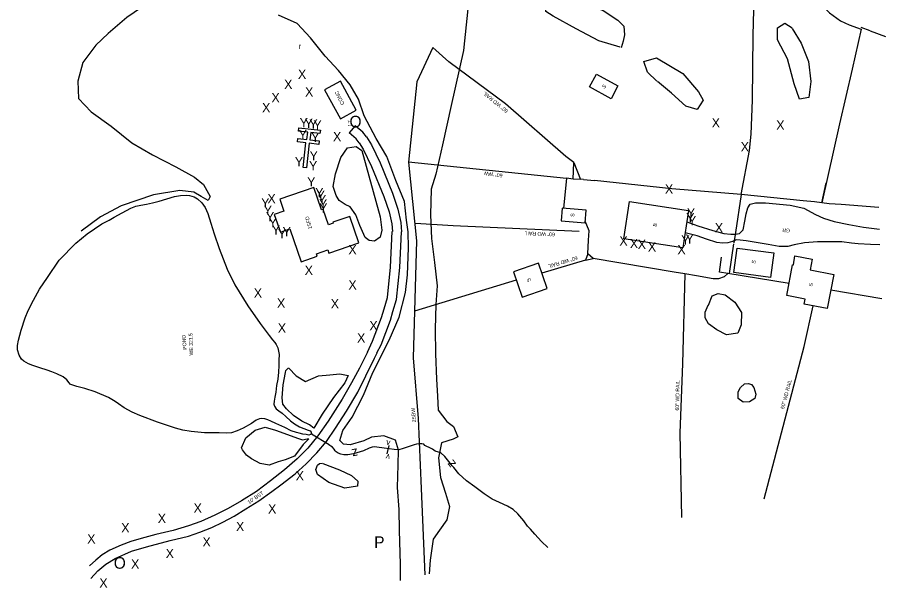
# Model space of a CAD drawing. Extents: x 2030130 to 2036320, y 723205 to 762423.
# Drawn here: x 2031463 to 2032400, y 723205 to 723820 of the extents above; entities that cross this region are included whole.
import ezdxf

# ---------------------------------------------------------------- set-up
doc = ezdxf.new("R2010")
doc.units = 0
for name, color, linetype in [('Draft_Bearing Label', 7, 'Continuous'), ('Draft_Station Cardinal Points', 7, 'Continuous'), ('Draft_Station Labels Major', 7, 'Continuous'), ('Draft_Station Tics Major', 7, 'Continuous'), ('Draft_Station Tics Minor', 7, 'Continuous'), ('Exist Terrain Model Ground Surface', 7, 'Continuous'), ('Old_Level_23', 7, 'Continuous'), ('Old_Level_28', 7, 'Continuous'), ('Old_Level_29', 7, 'Continuous'), ('Prop Alignment Horizontal', 7, 'Continuous'), ('Prop Alignment Vertical', 7, 'Continuous'), ('Prop Horizontal Alignment Ramp', 7, 'Continuous')]:
    doc.layers.add(name, color=color, linetype=linetype)

msp = doc.modelspace()

# ---------------------------------------------------------------- linework, layer by layer
at = {"layer": 'Draft_Station Labels Major'}
msp.add_line((2031828.01, 723703.43), (2031821.4, 723695.92), dxfattribs=at)
for points in [[(2031840.24, 723691.34), (2031836.2, 723696.37), (2031828.01, 723703.43)], [(2031832.39, 723685.16), (2031828.93, 723689.47), (2031821.43, 723695.94)], [(2031840.19, 723691.41), (2031845.47, 723682.85), (2031854.77, 723663.49), (2031868.36, 723630.63), (2031874.12, 723613.39), (2031877.26, 723599.08), (2031877.97, 723588.89)], [(2031832.4, 723685.15), (2031836.68, 723678.1), (2031845.66, 723659.43), (2031859.01, 723627.15), (2031864.49, 723610.74), (2031867.36, 723597.62), (2031868.05, 723589.23)], [(2032185.76, 723599.68), (2032197.8, 723595.68), (2032213.72, 723590.45), (2032225.62, 723587.37), (2032233.37, 723586.63), (2032238.24, 723586.63), (2032242.73, 723587.17), (2032246.65, 723591.08), (2032248.48, 723600.51), (2032249.68, 723608.44), (2032251.64, 723615.04), (2032254.24, 723618.79), (2032260.08, 723620.47), (2032270.8, 723620.19), (2032297.2, 723617.7), (2032312.06, 723614.6), (2032324.78, 723607.81), (2032333.1, 723603.9), (2032344.72, 723600.23), (2032360.69, 723596.77), (2032376.48, 723594.05), (2032393.67, 723591.87)], [(2031841.3, 723459.28), (2031846.64, 723470.96), (2031856.44, 723496.7), (2031859.16, 723506.15), (2031862.68, 723518.11), (2031866.07, 723551.06), (2031868.03, 723589.52)], [(2031851.41, 723458.48), (2031855.92, 723467.3), (2031865.97, 723493.72), (2031868.72, 723503.25), (2031872.53, 723516.05), (2031876.05, 723550.48), (2031878.03, 723589.19)], [(2032394.14, 723575.01), (2032383.88, 723575.55), (2032370.8, 723576.16), (2032363.44, 723576.69), (2032353.21, 723578.28), (2032340.9, 723578.08), (2032326.81, 723578.07), (2032312.63, 723577.26), (2032301.58, 723574.86), (2032294.68, 723573.14), (2032285.41, 723573.32), (2032273.61, 723575.35), (2032258.55, 723578.06), (2032249.89, 723579.28), (2032243.26, 723580.18), (2032239.19, 723580.29), (2032235, 723578.69), (2032230.21, 723577.04), (2032224.41, 723576.67), (2032218.31, 723577.69), (2032207.08, 723580.95), (2032196.91, 723584.58), (2032183.94, 723587.81)], [(2031841.33, 723459.33), (2031832.68, 723442.16), (2031823.95, 723426.05), (2031813.79, 723408.66), (2031798.65, 723384.94), (2031787.75, 723369.15), (2031776.84, 723355.73), (2031765.19, 723344.31), (2031751.69, 723332.41), (2031736.54, 723320.62), (2031721.47, 723309.16), (2031705.31, 723298.91), (2031690.84, 723290.54), (2031676.67, 723283.33), (2031661.33, 723276.56), (2031648.22, 723271.84), (2031631.74, 723267.14), (2031612.77, 723262.57), (2031597.04, 723258.51), (2031585.87, 723254.99), (2031575.42, 723251.12), (2031563.34, 723245.64), (2031555.03, 723240.59), (2031547.96, 723234.98), (2031541.33, 723228.83)], [(2031542.81, 723215.34), (2031550.21, 723223.32), (2031558.92, 723230.73), (2031569.16, 723236.78), (2031586.64, 723244.55), (2031602.73, 723249.39), (2031628.42, 723256.09), (2031647.93, 723260.97), (2031660.3, 723265.25), (2031673.42, 723270.24), (2031685.18, 723275.99), (2031697.22, 723282.45), (2031710.08, 723290.15), (2031724.02, 723298.81), (2031738.07, 723308.84), (2031747.62, 723316.04), (2031763.24, 723328.14), (2031774.93, 723338.84), (2031786.59, 723350.85), (2031797.07, 723363.03), (2031806.75, 723377.27), (2031818.71, 723395.67), (2031830.74, 723416.24), (2031839.51, 723433.74), (2031848.66, 723452.88), (2031851.51, 723458.69)]]:
    msp.add_lwpolyline(points, dxfattribs=at)
at = {"layer": 'Draft_Station Tics Major'}
for points in [[(2031922.25, 724200.73), (2031919.71, 724167.11), (2031924.88, 724039.8), (2031938.53, 723947.55), (2031954.22, 723890.23), (2031949.66, 723829.54), (2031944.78, 723784.45), (2031931.35, 723725.38), (2031922.07, 723683), (2031914.85, 723651.19), (2031909.92, 723634.92), (2031909.16, 723607.23)], [(2032113.93, 723788.02), (2032091.02, 723795.05), (2032066.53, 723807.89), (2032041.68, 723821.77), (2032033.79, 723826.79), (2032032.78, 723841.22), (2032045.68, 723844.09), (2032070.56, 723837.15), (2032095.51, 723827.84), (2032111.41, 723817.29), (2032117.82, 723810.86), (2032118.54, 723801.42), (2032117.22, 723794.63), (2032114.84, 723787.48)], [(2031604.32, 723835.71), (2031581.67, 723820), (2031561.48, 723802.94), (2031548.29, 723790.3), (2031534.19, 723771.54), (2031528.54, 723751.43), (2031529.59, 723732.87), (2031543.25, 723718.36), (2031564.72, 723703.03), (2031586.92, 723684.94), (2031609.23, 723672.2), (2031634.4, 723659.01), (2031654.66, 723648.14), (2031664.41, 723640.23), (2031671.58, 723627.16), (2031669.4, 723622.9), (2031661.79, 723627.11), (2031653.79, 723631.71), (2031638.82, 723633.46), (2031610.4, 723628.97), (2031575.44, 723617.05), (2031553.13, 723605.12), (2031532.18, 723589.77)], [(2031881.07, 723621.83), (2031871.89, 723644.34), (2031862, 723670.26), (2031850.53, 723689.69), (2031837.6, 723714.11), (2031831.58, 723731.98), (2031822.38, 723747.58), (2031810.05, 723762.98), (2031795.49, 723778.3), (2031779.86, 723798.07), (2031765.31, 723813.65), (2031745.27, 723822.69)], [(2032299.6, 723808.34), (2032309.09, 723792.42), (2032317.19, 723772.6), (2032319.75, 723751.06), (2032317.29, 723733.82), (2032307.3, 723732.2), (2032301.49, 723748.69), (2032294.46, 723775.7), (2032283.49, 723795.97), (2032283.5, 723808.94), (2032291.6, 723814.14), (2032299.48, 723809)], [(2032153.51, 723751.55), (2032143.49, 723761.07), (2032139.41, 723772.55), (2032153.25, 723776.58), (2032181.32, 723759.61), (2032198.47, 723740.12), (2032203.38, 723730.85), (2032197.01, 723720.9), (2032184.64, 723724.43), (2032169.22, 723738.65), (2032154.03, 723751.02)], [(2031806.84, 723651.64), (2031812.6, 723669.2), (2031819.74, 723679.62), (2031829.19, 723681.15), (2031835.05, 723676.8), (2031855.07, 723605.26), (2031856.88, 723590.8), (2031854.8, 723583.16), (2031848.75, 723579.06), (2031843.19, 723579.56), (2031838.84, 723582.92), (2031832.96, 723595.73), (2031828.59, 723607.35), (2031822.62, 723615.94), (2031817.3, 723618.55), (2031810.85, 723622.72), (2031807.31, 723628.37), (2031804.06, 723638.05), (2031806.84, 723651.64)], [(2031876.89, 723213.15), (2031876.97, 723230.64), (2031875.77, 723267), (2031875.32, 723289.55), (2031873.78, 723313.46), (2031874.3, 723337.77), (2031874.73, 723353.71), (2031871.32, 723364.21), (2031859, 723369.09), (2031845.57, 723367.61), (2031837.29, 723363.55), (2031822.67, 723359.19), (2031815.44, 723359.98), (2031811.33, 723364.11), (2031814.71, 723374.63), (2031824.8, 723389.33), (2031836.77, 723412.74), (2031847.18, 723437.18), (2031864.53, 723472.18), (2031875.55, 723496.93), (2031882.27, 723523.78), (2031884.29, 723542.57), (2031885.4, 723571.88), (2031885.14, 723589.09), (2031883.23, 723601.6), (2031881.07, 723621.83)], [(2031909.16, 723607.23), (2031910.45, 723581.75), (2031913.59, 723556.03), (2031916.27, 723530.97), (2031915.07, 723510.63), (2031914.23, 723484.16), (2031914.69, 723457.38), (2031915.74, 723430.13), (2031916.64, 723411.91), (2031917.61, 723396.66), (2031926.71, 723384.48), (2031934.08, 723378.94), (2031938.72, 723367.88), (2031933.51, 723365.31), (2031921.15, 723361.36), (2031917.75, 723345.17), (2031920.15, 723324.28), (2031925.43, 723307.39), (2031929.72, 723292.9), (2031926.7, 723278.29), (2031918.95, 723267.22), (2031912.1, 723257.52), (2031908.72, 723234.93), (2031907.79, 723220.08)], [(2032209.22, 723510.11), (2032213.26, 723520.15), (2032219.69, 723522.51), (2032227.13, 723521.14), (2032237.78, 723513.31), (2032244.82, 723502.14), (2032244.53, 723488.75), (2032240.71, 723479.69), (2032228.64, 723478.13), (2032218.05, 723483.22), (2032209.19, 723489.83), (2032205.53, 723496.24), (2032205.63, 723502.41), (2032208.89, 723510.06)], [(2031756.28, 723442.12), (2031764.22, 723433.67), (2031774.21, 723427.6), (2031788.22, 723433.88), (2031800.64, 723434.87), (2031811.55, 723435.96), (2031820.26, 723433.94), (2031816.69, 723426.06), (2031804.46, 723410.24), (2031792.51, 723392.37), (2031783.27, 723377.19), (2031778.5, 723380.95), (2031770.43, 723384.99), (2031761.56, 723391.09), (2031753.91, 723398.09), (2031750.02, 723403.13), (2031749.15, 723410.08), (2031750.26, 723424.22), (2031752.72, 723437.34), (2031753.18, 723439.63), (2031756.08, 723442.33)], [(2032258.05, 723421.1), (2032260.21, 723414.09), (2032259.1, 723409.18), (2032253.48, 723405.82), (2032246.77, 723405.22), (2032241.1, 723409.34), (2032241.36, 723416.61), (2032243.69, 723421.23), (2032248.08, 723425.08), (2032252.32, 723425.35), (2032255.55, 723424.55), (2032258.25, 723421.03)], [(2031705.32, 723356.21), (2031709.89, 723366.97), (2031720, 723375.13), (2031730.96, 723378.33), (2031741.82, 723375.14), (2031755.07, 723370.37), (2031765.71, 723366.39), (2031771.27, 723364.73), (2031776.25, 723365.91), (2031777.83, 723365.87), (2031771.79, 723359.57), (2031762.5, 723347.3), (2031752.56, 723343.08), (2031744.99, 723341.04), (2031735.2, 723337.28), (2031725.3, 723339.07), (2031716.01, 723344.13), (2031710.84, 723348.29), (2031706.25, 723354.08), (2031705.25, 723356.08)], [(2031793.06, 723339.16), (2031811.14, 723332.28), (2031823.96, 723326.26), (2031830.99, 723320.28), (2031830.38, 723314.82), (2031816.74, 723312.48), (2031799.44, 723318.75), (2031787.34, 723327.18), (2031785.64, 723332.9), (2031787.35, 723337.46), (2031789.63, 723339.05), (2031792.81, 723339.56)]]:
    msp.add_lwpolyline(points, dxfattribs=at)
at = {"layer": 'Draft_Station Tics Minor'}
msp.add_line((2031799.73, 723359.19), (2031780.93, 723370.78), dxfattribs=at)
msp.add_lwpolyline([(2031862.48, 723349.69), (2031864.52, 723358.78)], dxfattribs=at)
at = {"layer": 'Exist Terrain Model Ground Surface'}
for points in [[(2032244.34, 723629.44), (2032253.46, 723676.67), (2032255.14, 723694.19), (2032256.7, 723730.84), (2032257.39, 723801.04), (2032259.36, 723869.51), (2032258.22, 723908.84), (2032249.9, 723998.62), (2032246.32, 724040.22), (2032258.2, 724125.26), (2032280.02, 724122.44), (2032323.52, 724103.97), (2032398.63, 724068.72)], [(2032398.31, 723936.16), (2032385.89, 723936.42), (2032371.22, 723933.67), (2032362.87, 723931.65), (2032348.58, 723924.6), (2032336.55, 723915.78), (2032327.31, 723903.65), (2032321.33, 723891.93), (2032318.63, 723881.48), (2032317.86, 723867.55), (2032320.19, 723855.66), (2032325.46, 723843.03), (2032331, 723834.03), (2032339.79, 723825.06), (2032351.55, 723816.4), (2032361.01, 723812.09), (2032373.82, 723807.72)], [(2032373.82, 723807.72), (2032364.11, 723764.36), (2032350.36, 723705.52), (2032331.37, 723620.23)], [(2032383.68, 723805.92), (2032373.93, 723809.41)], [(2032383.68, 723805.92), (2032400.32, 723799.55)], [(2031929.1, 723772.51), (2031911.92, 723787.74), (2031894.44, 723750.68), (2031885.37, 723663.98), (2031894.28, 723579.35), (2031890.37, 723453.22)], [(2032074.37, 723645.47), (2032063.24, 723645.7), (2032063.75, 723663.64), (2032055.38, 723670.37), (2031990.15, 723726.9), (2031929.1, 723772.51)], [(2031885.59, 723664.6), (2032055.96, 723646.81), (2032052.6, 723614.33)], [(2032063.75, 723663.64), (2032071.1, 723645.54)], [(2032063.24, 723645.7), (2032055.96, 723646.81)], [(2032074.37, 723645.47), (2032086.27, 723644.43)], [(2032244.34, 723629.44), (2032169.66, 723635.47), (2032086.27, 723644.43)], [(2032331.53, 723620.27), (2032336.07, 723641.73)], [(2032311.31, 723622.57), (2032244.34, 723629.44), (2032238.17, 723588.39)], [(2032323.48, 723621.21), (2032311.31, 723622.57)], [(2032339.43, 723619.35), (2032323.48, 723621.21)], [(2032352.41, 723618.48), (2032339.43, 723619.35)], [(2032393.14, 723615.24), (2032352.41, 723618.48)], [(2032069.63, 723589.53), (2031933.72, 723595.46), (2031893.16, 723598.17)], [(2032172.12, 723545.51), (2032084.69, 723560.14), (2032079.17, 723565.17), (2032079.57, 723580.11), (2032080.55, 723590.16), (2032076.14, 723600.37)], [(2032238.17, 723588.39), (2032236.43, 723577.06)], [(2032236.31, 723576.24), (2032231.64, 723543.93)], [(2032079.17, 723565.17), (2032076.32, 723558.35), (2032029.49, 723544.55)], [(2032076.32, 723558.35), (2032084.69, 723560.14)], [(2032229.95, 723544.21), (2032220.88, 723545.43), (2032223.33, 723561.68)], [(2032196.33, 723541.67), (2032183.78, 723543.76), (2032172.12, 723545.51)], [(2032183.78, 723543.76), (2032181.17, 723446.51), (2032178.33, 723372.22), (2032180.22, 723281.14)], [(2032296.06, 723533.23), (2032229.95, 723544.21), (2032226.21, 723540.41), (2032219.84, 723538.24), (2032214.25, 723538.33), (2032196.33, 723541.67)], [(2032001.71, 723536.97), (2031892.08, 723503.51)], [(2032341.22, 723526.64), (2032396.29, 723517.06)], [(2032269.21, 723301.09), (2032312.34, 723465.36), (2032322.21, 723509.3)], [(2031890.37, 723453.22), (2031896.08, 723387.79), (2031899.13, 723312.43), (2031903.01, 723219)]]:
    msp.add_lwpolyline(points, dxfattribs=at)
for points in [[(2032111.25, 723746.62), (2032104.04, 723732.39), (2032080.73, 723745.54), (2032088.5, 723759.19)], [(2031794.99, 723742.21), (2031811.95, 723711.04), (2031829.09, 723720.36), (2031812.13, 723751.53)], [(2031767.3, 723701.15), (2031790.36, 723698.56), (2031789.95, 723694.94), (2031780.05, 723696.05), (2031779.17, 723688.21), (2031789.18, 723687.09), (2031788.76, 723683.33), (2031778.46, 723684.49), (2031775.47, 723657.88), (2031771.79, 723658.29), (2031774.79, 723684.96), (2031765.63, 723685.99), (2031766.04, 723689.66), (2031775.82, 723688.56), (2031776.72, 723696.64), (2031766.92, 723697.73)], [(2031783.23, 723636.78), (2031746.75, 723624.1), (2031751.15, 723611.44), (2031740.54, 723607.77), (2031747.22, 723588.58), (2031757.6, 723592.19), (2031769.82, 723556.86), (2031787.04, 723562.83), (2031786.15, 723565.39), (2031798.42, 723569.64), (2031799.64, 723566.04), (2031831.94, 723577.08), (2031822.17, 723605.71), (2031803.78, 723599.43), (2031804.19, 723598.23), (2031799, 723596.46), (2031793.28, 723613.22), (2031791.44, 723612.59)], [(2032181.5, 723571.87), (2032117.66, 723581.64), (2032123.8, 723621.75), (2032187.64, 723611.98)], [(2032077.02, 723612.57), (2032051.19, 723614.44), (2032050.21, 723600.75), (2032076.03, 723598.9)], [(2032236.69, 723545.09), (2032240.19, 723571.52), (2032279.55, 723566.3), (2032276.05, 723539.87)], [(2032337.07, 723506.51), (2032312.42, 723511.14), (2032313.43, 723516.48), (2032293.6, 723520.21), (2032299.87, 723553.48), (2032300.73, 723553.32), (2032302.48, 723563), (2032320.99, 723559.64), (2032318.93, 723548.1), (2032344.57, 723542.89)], [(2032025.81, 723555.24), (2031998.64, 723545.9), (2032008.01, 723518.69), (2032035.17, 723528.04)]]:
    msp.add_lwpolyline(points, close=True, dxfattribs=at)
at = {"layer": 'Prop Alignment Horizontal'}
for points in [[(2031758.71, 723374.59), (2031751.94, 723378.2), (2031742.4, 723382.48), (2031736.96, 723384.95), (2031733.83, 723386.4), (2031730.48, 723387.46), (2031727.19, 723387.87), (2031724.59, 723387.55), (2031721.18, 723385.83), (2031716.09, 723382.34), (2031707.15, 723377.33), (2031700.58, 723374.27), (2031694.5, 723372.23), (2031689.64, 723371.97), (2031681.09, 723372.2), (2031673.51, 723372.34), (2031665.22, 723372.43), (2031650.87, 723373.59), (2031641.84, 723375.13), (2031633.93, 723377.35), (2031614.53, 723383.77), (2031595.68, 723391.08), (2031587.49, 723394.73), (2031578.73, 723399.38), (2031572.43, 723403.43), (2031568.93, 723406.05), (2031561.73, 723410.26), (2031547.31, 723416.35), (2031536.26, 723420.02), (2031527.71, 723422.32), (2031522.24, 723423.89), (2031521.15, 723424.31), (2031520.39, 723424.92), (2031519.46, 723426.24), (2031516.76, 723429.55), (2031512.95, 723432.5), (2031506.04, 723435.93), (2031500.66, 723438.15), (2031495.72, 723439.9), (2031487.82, 723442.38), (2031480.24, 723444.91), (2031475.36, 723446.79), (2031470.51, 723449.39), (2031467.85, 723451.79), (2031465.57, 723456.13), (2031463.52, 723461.69), (2031463.45, 723466.55), (2031464.71, 723472.16), (2031467.52, 723482.9), (2031471.83, 723496.26), (2031475.28, 723504.14), (2031480.9, 723515.52), (2031487.31, 723527.34), (2031495.88, 723539.94), (2031508.62, 723558.45), (2031526.41, 723576.76), (2031538.87, 723586.99), (2031554.44, 723597.58), (2031558.12, 723599.43), (2031562.33, 723601.65), (2031568.06, 723604.99), (2031576.47, 723609.63), (2031581.14, 723612.03), (2031585.88, 723614.69), (2031591.18, 723616.68), (2031596.52, 723617.9), (2031602.96, 723618.83), (2031609.35, 723620.15), (2031616.34, 723622.23), (2031624.7, 723624.66), (2031632.99, 723627.09), (2031639.37, 723628.22), (2031645.47, 723628.7), (2031649.02, 723628.15), (2031654.17, 723626.72), (2031657.74, 723624.55), (2031662.61, 723620.14), (2031665.98, 723615.32), (2031669.04, 723608.7), (2031672.07, 723598.38), (2031675.9, 723586.81), (2031681.37, 723570.92), (2031689.85, 723548.79), (2031698.08, 723532.04), (2031711.99, 723509.32), (2031725.27, 723490.1), (2031735.03, 723477.14), (2031738.73, 723472.51), (2031741.31, 723469.52), (2031742.55, 723467.68), (2031744.4, 723464), (2031745.76, 723456.77), (2031745.6, 723450.81), (2031745.44, 723444.98), (2031745.18, 723437.54), (2031744.66, 723430.3), (2031743.18, 723423.34)], [(2031743.18, 723423.34), (2031742.4, 723416.23), (2031741.22, 723410.76), (2031740.52, 723406.44), (2031740.24, 723403.33), (2031740.76, 723401.12), (2031742.57, 723398.22), (2031745.42, 723396), (2031749.11, 723393.5), (2031753.04, 723389.97), (2031758.03, 723385.3), (2031762.54, 723381.87), (2031768.03, 723378.74), (2031772.65, 723377.06), (2031777.26, 723375.25), (2031779.24, 723374.29), (2031780.57, 723373.16), (2031780.72, 723371.34), (2031779.85, 723370.33), (2031778.09, 723369.79), (2031774.93, 723370.33), (2031771.31, 723370.81), (2031767.65, 723371.82), (2031764.68, 723372.55), (2031758.71, 723374.59)], [(2031815.72, 723348.64), (2031812.54, 723349.3), (2031809.63, 723350.4), (2031807.55, 723351.8), (2031806.5, 723352.92), (2031805.33, 723354.61), (2031803.4, 723356.71), (2031801.78, 723358.03), (2031799.58, 723359.43)], [(2032035.95, 723248.81), (2032029.05, 723255), (2032021.91, 723262.99), (2032017.19, 723268.24), (2032014.02, 723271.65), (2032009.89, 723277.32), (2032003.39, 723285.1), (2031998.39, 723289.65), (2031992.29, 723293.33), (2031983.7, 723297.08), (2031975.87, 723300.8), (2031967.27, 723306.66), (2031957.04, 723313.9), (2031948.01, 723320.35), (2031939.77, 723327.98), (2031934.33, 723334.72), (2031932.66, 723336.81), (2031930.37, 723339.68), (2031924.8, 723346.67), (2031920.5, 723350.75), (2031914.09, 723352.64), (2031911.38, 723354.57), (2031907.88, 723356.54), (2031905.44, 723357.57), (2031903.28, 723358.6), (2031901.87, 723359.92), (2031899.91, 723360.38), (2031896.97, 723360.27), (2031894.09, 723359.96), (2031891.64, 723359.52), (2031889.47, 723358.51), (2031885.26, 723357.32), (2031879.89, 723355.23), (2031874.94, 723354.02), (2031870.08, 723354.15), (2031859.19, 723355.66), (2031851.36, 723356.89), (2031848.81, 723357.34), (2031846.12, 723356.9), (2031843.14, 723355.64), (2031836.99, 723352.86), (2031826.04, 723349.77), (2031819.93, 723348.46), (2031815.72, 723348.64)]]:
    msp.add_lwpolyline(points, dxfattribs=at)

# ---------------------------------------------------------------- texts
at = {"layer": 'Draft_Bearing Label'}
msp.add_text('r', height=6, dxfattribs=at).set_placement((2031767.06, 723786.26))
at = {"layer": 'Draft_Station Cardinal Points'}
for p in [(2031821.82, 723701.65), (2031567.47, 723225.73)]:
    msp.add_text('O', height=12.5, dxfattribs=at).set_placement(p)
at = {"layer": 'Draft_Station Tics Major'}
for s, p in [('X', (2031766.24, 723754.01)), ('X', (2031751.32, 723743.08)), ('X', (2031737.62, 723728.67)), ('X', (2031773.89, 723734.86)), ('X', (2031727.52, 723717.9)), ('Y', (2031768.05, 723701.66)), ('Y', (2031773.37, 723700.96)), ('Y', (2031778.36, 723700.21)), ('Y', (2031782.89, 723699.27)), ('X', (2032212.67, 723701.58)), ('X', (2032282.29, 723699.15)), ('Y', (2031767, 723688.81)), ('Y', (2031780.46, 723685.93)), ('X', (2031804.04, 723686.76)), ('X', (2032243.96, 723675.76)), ('Y', (2031778.74, 723666.01)), ('Y', (2031762.88, 723659.65)), ('Y', (2031778.13, 723655.3)), ('Y', (2031776.14, 723637.98)), ('Y', (2031784.86, 723626.29)), ('X', (2032162.17, 723630.2)), ('Y', (2031726.54, 723615.29)), ('X', (2031733.31, 723619.76)), ('Y', (2031786.36, 723623.34)), ('Y', (2031787.82, 723618.82)), ('Y', (2031729.35, 723607.3)), ('Y', (2031788.9, 723614.25)), ('Y', (2031789.13, 723609.76)), ('Y', (2031731.67, 723600.25)), ('Y', (2032185.09, 723599.18)), ('Y', (2032185.89, 723604.55)), ('Y', (2032187.09, 723596.13)), ('Y', (2031734.6, 723594.05)), ('X', (2032216.01, 723588.46)), ('Y', (2031738.08, 723586.11)), ('Y', (2031744.5, 723582.05)), ('Y', (2031749.63, 723584.15)), ('X', (2032113.04, 723574.13)), ('X', (2032124.34, 723571.42)), ('X', (2032132.84, 723570.55)), ('Y', (2032179.83, 723575.2)), ('Y', (2032184.42, 723576.44)), ('X', (2031820.63, 723564.71)), ('X', (2032143.81, 723567.78)), ('X', (2032175.65, 723564.78)), ('X', (2031773.5, 723542.57)), ('X', (2031820.67, 723526.8)), ('X', (2031718.59, 723518.08)), ('X', (2031743.61, 723507.19)), ('X', (2031801.6, 723506.49)), ('X', (2031744.47, 723480.27)), ('X', (2031843.28, 723482.76)), ('X', (2031830.01, 723469.6)), ('X', (2031763.78, 723320.97)), ('X', (2031653.62, 723286.22)), ('X', (2031733.95, 723285.25)), ('X', (2031614.95, 723275.06)), ('X', (2031575.53, 723264.91)), ('X', (2031699.36, 723266.27)), ('X', (2031538.82, 723252.91)), ('X', (2031663.19, 723249.71)), ('X', (2031623.5, 723237.19)), ('X', (2031586.14, 723225.8)), ('X', (2031551.91, 723205.36))]:
    msp.add_text(s, height=10, dxfattribs=at).set_placement(p)
at = {"layer": 'Draft_Station Tics Minor'}
for rotation, p in [(347.62529, (2031860.86, 723359.58)), (167.14359, (2031866.13, 723348.85))]:
    msp.add_text('v', height=6.6, rotation=rotation, dxfattribs=at).set_placement(p)
at = {"layer": 'Old_Level_23'}
for s, rotation, p in [('GR', 175.91572, (2032297.13, 723592.27)), ("10' BST", 34.88263, (2031713.53, 723295.25))]:
    msp.add_text(s, height=4, rotation=rotation, dxfattribs=at).set_placement(p)
at = {"layer": 'Old_Level_28'}
for s, rotation, p in [('S', 47.74753, (2032096.72, 723743.07)), ('CONC', 116.81467, (2031816.55, 723727.11)), ('60" WD RAIL', 141.28669, (2031993.33, 723720.05)), ('60" WW', 172.32971, (2031987.18, 723651.53)), ('S', 85.21248, (2032064.32, 723605.14)), ('1SFD', 105.62705, (2031781.54, 723592.54)), ('B', 80.52567, (2032153.18, 723594.37)), ('60" WD RAIL', 177.76816, (2032043.5, 723588.14)), ('60" WD RAIL', 196.60927, (2032067.2, 723562.96)), ('S', 81.22183, (2032259.68, 723554.48)), ('S', 116.81412, (2032017.97, 723536.43)), ('S', 82.15892, (2032321.44, 723529.91)), ('60" WD RAIL', 88.51251, (2032177.25, 723396.3)), ('60" WD RAIL', 74.66452, (2032290.69, 723397.56)), ('2SBW', 94.99994, (2031893.67, 723383.73))]:
    msp.add_text(s, height=4, rotation=rotation, dxfattribs=at).set_placement(p)
at = {"layer": 'Old_Level_29'}
msp.add_text('LT', height=4, rotation=93.75416, dxfattribs=at).set_placement((2031824.41, 723703.09))
at = {"layer": 'Prop Alignment Horizontal'}
for rotation, p in [(192.12834, (2031829.96, 723355.73)), (128.52831, (2031937.28, 723339.02))]:
    msp.add_text('z', height=10, rotation=rotation, dxfattribs=at).set_placement(p)
at = {"layer": 'Prop Alignment Vertical'}
for s, rotation, p in [('POND', 94.99998, (2031646.21, 723462.06)), ('WE 321.5', 91.94031, (2031653.17, 723455.74))]:
    msp.add_text(s, height=4, rotation=rotation, dxfattribs=at).set_placement(p)
at = {"layer": 'Prop Horizontal Alignment Ramp'}
msp.add_text('P', height=12.5, dxfattribs=at).set_placement((2031848.47, 723248.15))

doc.saveas('drawing.dxf')
